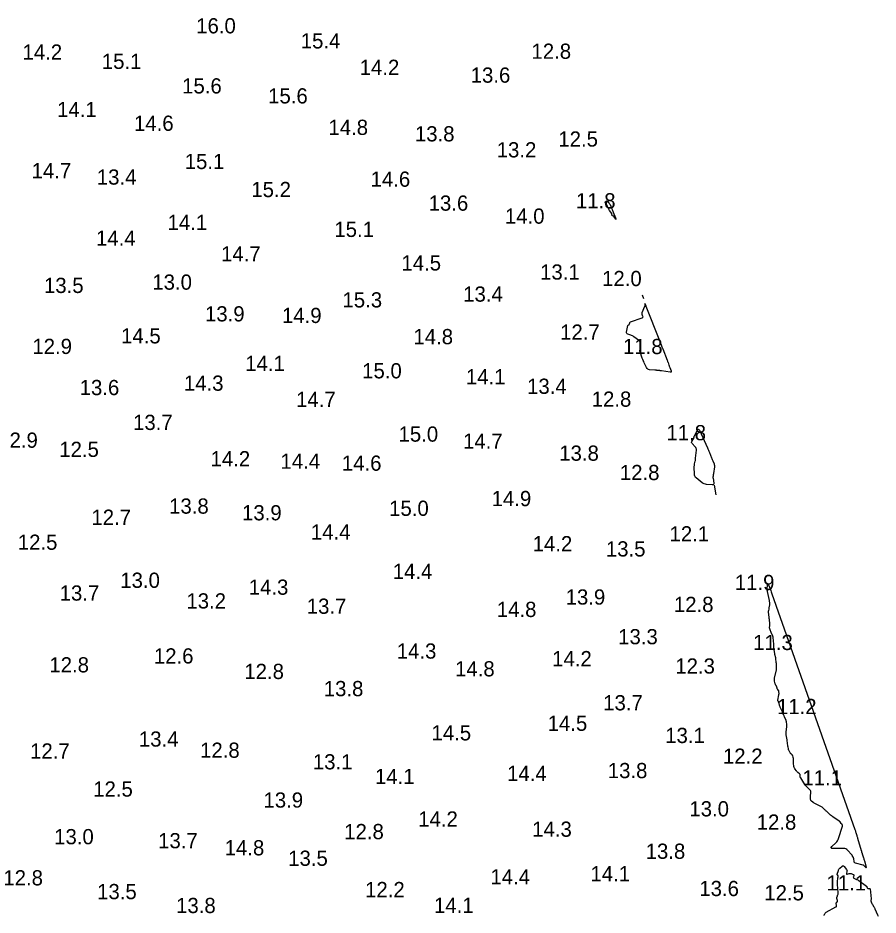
# Model space of a CAD drawing. Extents: x 815352 to 820877, y 582403 to 597439.
# Drawn here: x 820075.8 to 820358.4, y 592238.6 to 592533.3 of the extents above; entities that cross this region are included whole.
import ezdxf

# ---------------------------------------------------------------- set-up
doc = ezdxf.new("R2010")
doc.units = 0
doc.layers.add('V-CONT-EL12', color=7, linetype='Continuous')
doc.layers.add('V-TOPO-SOUN', color=7, linetype='Continuous')

msp = doc.modelspace()

# ---------------------------------------------------------------- linework, layer by layer
at = {"layer": 'V-CONT-EL12'}
for points in [[(820271.7, 592468.08), (820271.65, 592468.13), (820271.58, 592468.17), (820271.5, 592468.2), (820271.17, 592468.29), (820271.1, 592468.32), (820271.05, 592468.36), (820271.02, 592468.41), (820271, 592468.48), (820270.98, 592468.79), (820270.97, 592468.87), (820270.95, 592468.94), (820270.92, 592469.01), (820270.88, 592469.08), (820270.18, 592470.1), (820270.06, 592470.29), (820269.94, 592470.48), (820269.83, 592470.68), (820269.73, 592470.88), (820269.24, 592471.9), (820269.19, 592472), (820269.14, 592472.1), (820269.09, 592472.2), (820269.04, 592472.29), (820268.77, 592472.77), (820268.75, 592472.82), (820268.75, 592472.86), (820268.77, 592472.9), (820268.8, 592472.93), (820268.98, 592473.08), (820269.01, 592473.11), (820269.04, 592473.13), (820269.08, 592473.15), (820269.11, 592473.16), (820269.25, 592473.22), (820269.28, 592473.23), (820269.31, 592473.23), (820269.34, 592473.22), (820269.37, 592473.19), (820269.98, 592472.54), (820270.09, 592472.42), (820270.18, 592472.29), (820270.26, 592472.16), (820270.33, 592472.01), (820270.91, 592470.65), (820271.02, 592470.37), (820271.14, 592470.1), (820271.25, 592469.82), (820271.37, 592469.54), (820272.15, 592467.61), (820272.17, 592467.56), (820272.19, 592467.51), (820272.2, 592467.46), (820272.22, 592467.41), (820272.27, 592467.21), (820272.28, 592467.17), (820272.28, 592467.16), (820272.27, 592467.17), (820272.25, 592467.2), (820271.75, 592468.01)], [(820285.57, 592417.55), (820285.39, 592417.57), (820285.21, 592417.59), (820285.03, 592417.6), (820283.35, 592417.76), (820283.03, 592417.83), (820282.77, 592417.97), (820282.54, 592418.17), (820282.37, 592418.44), (820281.59, 592420.05), (820281.41, 592420.42), (820281.25, 592420.79), (820281.09, 592421.16), (820280.95, 592421.54), (820280.19, 592423.62), (820280.16, 592423.73), (820280.14, 592423.83), (820280.14, 592423.94), (820280.16, 592424.04), (820280.26, 592424.47), (820280.28, 592424.58), (820280.3, 592424.69), (820280.3, 592424.8), (820280.3, 592424.91), (820280.23, 592426.48), (820280.19, 592426.77), (820280.1, 592427.02), (820279.94, 592427.24), (820279.73, 592427.43), (820278.11, 592428.61), (820277.89, 592428.75), (820277.67, 592428.88), (820277.43, 592428.99), (820277.18, 592429.07), (820276.16, 592429.38), (820275.94, 592429.49), (820275.81, 592429.63), (820275.74, 592429.82), (820275.76, 592430.06), (820276.24, 592432.26), (820276.25, 592432.3), (820276.27, 592432.34), (820276.3, 592432.36), (820276.34, 592432.39), (820276.51, 592432.46), (820276.55, 592432.48), (820276.59, 592432.51), (820276.61, 592432.54), (820276.63, 592432.58), (820276.81, 592433.21), (820276.86, 592433.32), (820276.92, 592433.41), (820277.01, 592433.47), (820277.11, 592433.52), (820280.93, 592434.81), (820281.07, 592434.88), (820281.15, 592434.97), (820281.17, 592435.1), (820281.14, 592435.25), (820280.91, 592435.91), (820280.87, 592436.07), (820280.86, 592436.24), (820280.88, 592436.4), (820280.93, 592436.56), (820281.76, 592438.59), (820281.83, 592438.82), (820281.87, 592439.06), (820281.86, 592439.31), (820281.81, 592439.55), (820281.88, 592439.31), (820281.96, 592439.06), (820282.05, 592438.82), (820282.14, 592438.58), (820286.59, 592427.35), (820286.86, 592426.67), (820287.13, 592425.98), (820287.4, 592425.29), (820287.67, 592424.6), (820289.11, 592420.85), (820289.18, 592420.66), (820289.25, 592420.46), (820289.32, 592420.27), (820289.39, 592420.07), (820289.66, 592419.28), (820289.73, 592419.09), (820289.8, 592418.89), (820289.87, 592418.7), (820289.94, 592418.5), (820290.38, 592417.36), (820290.44, 592417.14), (820290.4, 592417), (820290.26, 592416.93), (820290.04, 592416.94), (820287.2, 592417.38), (820287.02, 592417.41), (820286.84, 592417.43), (820286.66, 592417.45), (820286.48, 592417.47), (820285.75, 592417.54)], [(820304.15, 592382.53), (820304.15, 592382.4), (820304.15, 592382.27), (820304.17, 592382.15), (820304.42, 592380.5), (820304.43, 592380.23), (820304.34, 592380.04), (820304.15, 592379.93), (820303.88, 592379.92), (820302.08, 592380.04), (820301.69, 592380.1), (820301.31, 592380.21), (820300.96, 592380.38), (820300.63, 592380.61), (820298.58, 592382.24), (820298.5, 592382.3), (820298.44, 592382.37), (820298.38, 592382.45), (820298.34, 592382.54), (820298.17, 592382.91), (820298.14, 592383), (820298.11, 592383.09), (820298.09, 592383.19), (820298.09, 592383.29), (820298.03, 592385.86), (820298.03, 592386.09), (820298.05, 592386.33), (820298.08, 592386.56), (820298.12, 592386.79), (820298.32, 592387.71), (820298.37, 592387.94), (820298.41, 592388.17), (820298.44, 592388.4), (820298.47, 592388.64), (820298.74, 592391.29), (820298.74, 592391.6), (820298.68, 592391.9), (820298.55, 592392.17), (820298.36, 592392.41), (820297.27, 592393.54), (820297.17, 592393.69), (820297.12, 592393.84), (820297.14, 592394), (820297.22, 592394.17), (820297.79, 592395.04), (820297.83, 592395.11), (820297.87, 592395.19), (820297.89, 592395.26), (820297.9, 592395.34), (820297.95, 592395.67), (820297.96, 592395.76), (820297.98, 592395.84), (820298.01, 592395.91), (820298.05, 592395.99), (820299.02, 592397.89), (820299.19, 592398.14), (820299.36, 592398.23), (820299.53, 592398.14), (820299.69, 592397.87), (820302.33, 592392.11), (820302.49, 592391.74), (820302.66, 592391.36), (820302.81, 592390.98), (820302.96, 592390.59), (820303.66, 592388.77), (820303.76, 592388.53), (820303.86, 592388.28), (820303.96, 592388.03), (820304.07, 592387.79), (820304.5, 592386.82), (820304.59, 592386.57), (820304.65, 592386.32), (820304.66, 592386.06), (820304.64, 592385.8), (820304.33, 592383.66), (820304.31, 592383.54), (820304.29, 592383.41), (820304.27, 592383.28), (820304.25, 592383.16), (820304.17, 592382.65)], [(820354.54, 592254.15), (820354.53, 592254.1), (820354.48, 592254.11), (820354.39, 592254.2), (820353.98, 592254.67), (820353.87, 592254.77), (820353.75, 592254.86), (820353.61, 592254.93), (820353.47, 592254.98), (820350.96, 592255.65), (820350.79, 592255.72), (820350.67, 592255.83), (820350.58, 592255.96), (820350.54, 592256.14), (820350.42, 592257.05), (820350.4, 592257.16), (820350.37, 592257.28), (820350.33, 592257.39), (820350.27, 592257.5), (820350.03, 592257.93), (820349.97, 592258.03), (820349.9, 592258.13), (820349.83, 592258.23), (820349.75, 592258.32), (820348.37, 592259.9), (820348.09, 592260.16), (820347.79, 592260.34), (820347.45, 592260.45), (820347.07, 592260.48), (820343.5, 592260.46), (820343.15, 592260.49), (820342.99, 592260.61), (820343.03, 592260.8), (820343.25, 592261.06), (820344.53, 592262.29), (820344.83, 592262.62), (820345.08, 592262.97), (820345.28, 592263.35), (820345.44, 592263.76), (820346.69, 592267.73), (820346.71, 592267.8), (820346.72, 592267.86), (820346.71, 592267.93), (820346.7, 592267.99), (820346.63, 592268.29), (820346.61, 592268.34), (820346.59, 592268.38), (820346.56, 592268.41), (820346.53, 592268.44), (820346.37, 592268.55), (820346.33, 592268.58), (820346.3, 592268.61), (820346.27, 592268.64), (820346.24, 592268.68), (820345.93, 592269.16), (820345.87, 592269.24), (820345.79, 592269.32), (820345.71, 592269.4), (820345.63, 592269.46), (820343.56, 592270.83), (820343.3, 592271.01), (820343.06, 592271.2), (820342.81, 592271.4), (820342.58, 592271.6), (820341.51, 592272.59), (820341.36, 592272.74), (820341.2, 592272.88), (820341.05, 592273.03), (820340.9, 592273.17), (820340.29, 592273.76), (820340.14, 592273.91), (820339.97, 592274.03), (820339.8, 592274.15), (820339.61, 592274.25), (820337.45, 592275.35), (820337.33, 592275.42), (820337.2, 592275.5), (820337.08, 592275.58), (820336.96, 592275.67), (820336.5, 592276.03), (820336.4, 592276.13), (820336.32, 592276.23), (820336.27, 592276.35), (820336.24, 592276.49), (820336.17, 592277.05), (820336.15, 592277.19), (820336.15, 592277.33), (820336.15, 592277.47), (820336.17, 592277.61), (820336.33, 592278.84), (820336.33, 592279.08), (820336.28, 592279.3), (820336.18, 592279.51), (820336.02, 592279.69), (820335.08, 592280.58), (820334.87, 592280.79), (820334.67, 592281.01), (820334.49, 592281.25), (820334.32, 592281.5), (820332.97, 592283.61), (820332.91, 592283.71), (820332.87, 592283.82), (820332.84, 592283.93), (820332.83, 592284.04), (820332.81, 592284.52), (820332.8, 592284.64), (820332.76, 592284.74), (820332.7, 592284.84), (820332.63, 592284.92), (820332.08, 592285.43), (820331.96, 592285.55), (820331.84, 592285.67), (820331.74, 592285.79), (820331.63, 592285.92), (820331.1, 592286.6), (820331.05, 592286.66), (820331.02, 592286.72), (820330.98, 592286.78), (820330.95, 592286.84), (820330.83, 592287.09), (820330.81, 592287.15), (820330.79, 592287.22), (820330.77, 592287.29), (820330.76, 592287.35), (820330.63, 592288.48), (820330.61, 592288.65), (820330.59, 592288.83), (820330.58, 592289), (820330.58, 592289.18), (820330.56, 592290.01), (820330.56, 592290.12), (820330.54, 592290.22), (820330.52, 592290.33), (820330.5, 592290.44), (820330.37, 592290.86), (820330.34, 592290.96), (820330.29, 592291.05), (820330.22, 592291.13), (820330.14, 592291.2), (820329.8, 592291.49), (820329.72, 592291.56), (820329.65, 592291.64), (820329.59, 592291.73), (820329.54, 592291.83), (820329.06, 592292.8), (820329.01, 592292.91), (820328.97, 592293.02), (820328.94, 592293.14), (820328.92, 592293.25), (820328.84, 592293.73), (820328.82, 592293.85), (820328.8, 592293.97), (820328.79, 592294.09), (820328.77, 592294.21), (820328.56, 592295.88), (820328.53, 592296.09), (820328.5, 592296.29), (820328.46, 592296.5), (820328.42, 592296.71), (820328.19, 592297.79), (820328.18, 592297.86), (820328.17, 592297.94), (820328.17, 592298.01), (820328.17, 592298.08), (820328.2, 592298.38), (820328.2, 592298.45), (820328.21, 592298.53), (820328.21, 592298.6), (820328.22, 592298.67), (820328.38, 592300.48), (820328.39, 592300.65), (820328.39, 592300.83), (820328.38, 592301), (820328.37, 592301.17), (820328.28, 592302.08), (820328.27, 592302.14), (820328.26, 592302.21), (820328.25, 592302.27), (820328.23, 592302.34), (820328.17, 592302.59), (820328.15, 592302.66), (820328.13, 592302.72), (820328.1, 592302.78), (820328.08, 592302.84), (820327.7, 592303.6), (820327.62, 592303.74), (820327.56, 592303.89), (820327.49, 592304.04), (820327.43, 592304.19), (820327.04, 592305.18), (820326.96, 592305.39), (820326.87, 592305.59), (820326.77, 592305.79), (820326.68, 592306), (820326.25, 592306.87), (820326.18, 592307.03), (820326.11, 592307.21), (820326.05, 592307.38), (820326, 592307.56), (820325.75, 592308.51), (820325.73, 592308.57), (820325.71, 592308.64), (820325.68, 592308.7), (820325.65, 592308.76), (820325.51, 592308.98), (820325.48, 592309.04), (820325.46, 592309.1), (820325.46, 592309.17), (820325.46, 592309.23), (820325.81, 592310.91), (820325.83, 592311.03), (820325.84, 592311.15), (820325.85, 592311.27), (820325.85, 592311.39), (820325.84, 592311.89), (820325.83, 592312), (820325.8, 592312.11), (820325.76, 592312.21), (820325.7, 592312.31), (820325.42, 592312.68), (820325.35, 592312.77), (820325.29, 592312.87), (820325.24, 592312.97), (820325.2, 592313.08), (820324.97, 592313.79), (820324.95, 592313.85), (820324.92, 592313.91), (820324.89, 592313.97), (820324.86, 592314.03), (820324.73, 592314.26), (820324.7, 592314.32), (820324.67, 592314.38), (820324.65, 592314.44), (820324.63, 592314.5), (820324.36, 592315.41), (820324.34, 592315.49), (820324.33, 592315.57), (820324.32, 592315.66), (820324.33, 592315.74), (820324.36, 592316.09), (820324.37, 592316.17), (820324.38, 592316.26), (820324.39, 592316.34), (820324.41, 592316.42), (820324.97, 592319.1), (820324.99, 592319.23), (820325.01, 592319.36), (820325.03, 592319.49), (820325.03, 592319.62), (820325.06, 592320.16), (820325.06, 592320.28), (820325.06, 592320.4), (820325.06, 592320.51), (820325.05, 592320.63), (820325, 592321.1), (820324.98, 592321.21), (820324.97, 592321.33), (820324.96, 592321.45), (820324.94, 592321.56), (820324.8, 592322.89), (820324.78, 592323.03), (820324.75, 592323.16), (820324.73, 592323.3), (820324.69, 592323.43), (820324.54, 592323.97), (820324.51, 592324.1), (820324.48, 592324.24), (820324.45, 592324.37), (820324.43, 592324.51), (820324.2, 592326.38), (820324.18, 592326.48), (820324.17, 592326.58), (820324.17, 592326.68), (820324.16, 592326.78), (820324.14, 592327.18), (820324.13, 592327.28), (820324.12, 592327.38), (820324.12, 592327.48), (820324.11, 592327.57), (820323.98, 592329.79), (820323.97, 592329.83), (820323.97, 592329.87), (820323.95, 592329.91), (820323.94, 592329.95), (820323.88, 592330.1), (820323.86, 592330.14), (820323.84, 592330.18), (820323.83, 592330.22), (820323.81, 592330.26), (820323.58, 592330.75), (820323.54, 592330.84), (820323.5, 592330.93), (820323.46, 592331.03), (820323.42, 592331.13), (820322.84, 592332.59), (820322.8, 592332.71), (820322.77, 592332.84), (820322.76, 592332.96), (820322.76, 592333.09), (820322.81, 592333.62), (820322.82, 592333.75), (820322.82, 592333.88), (820322.82, 592334.01), (820322.81, 592334.14), (820322.67, 592335.8), (820322.67, 592335.84), (820322.66, 592335.89), (820322.65, 592335.94), (820322.64, 592335.98), (820322.59, 592336.17), (820322.58, 592336.21), (820322.57, 592336.26), (820322.57, 592336.31), (820322.56, 592336.35), (820322.44, 592338.21), (820322.43, 592338.33), (820322.44, 592338.44), (820322.45, 592338.54), (820322.47, 592338.65), (820322.58, 592339.09), (820322.6, 592339.2), (820322.62, 592339.31), (820322.64, 592339.41), (820322.66, 592339.53), (820322.79, 592340.51), (820322.8, 592340.66), (820322.81, 592340.82), (820322.81, 592340.97), (820322.79, 592341.13), (820322.73, 592341.75), (820322.71, 592341.9), (820322.68, 592342.06), (820322.66, 592342.21), (820322.62, 592342.36), (820322.13, 592344.39), (820322.06, 592344.71), (820322.02, 592345.03), (820322, 592345.36), (820322.01, 592345.69), (820322.1, 592346.99), (820322.13, 592347.24), (820322.19, 592347.33), (820322.28, 592347.27), (820322.39, 592347.04), (820323, 592345.53), (820323.14, 592345.18), (820323.28, 592344.82), (820323.41, 592344.46), (820323.54, 592344.1), (820350.77, 592266.67), (820350.85, 592266.44), (820350.93, 592266.2), (820351.01, 592265.96), (820351.09, 592265.72), (820351.38, 592264.76), (820351.46, 592264.52), (820351.53, 592264.28), (820351.6, 592264.04), (820351.68, 592263.8), (820352.89, 592259.74), (820352.92, 592259.65), (820352.94, 592259.56), (820352.97, 592259.47), (820352.99, 592259.38), (820353.09, 592259.02), (820353.11, 592258.93), (820353.14, 592258.84), (820353.16, 592258.75), (820353.19, 592258.66), (820353.6, 592257.38), (820353.68, 592257.14), (820353.75, 592256.9), (820353.82, 592256.65), (820353.89, 592256.41), (820354.51, 592254.26)]]:
    msp.add_lwpolyline(points, close=True, dxfattribs=at)
for points in [[(820281.39, 592441.03), (820281.06, 592442.24)], [(820304.52, 592379.87), (820305.05, 592376.66)], [(820340.66, 592238.47), (820340.71, 592238.59), (820340.76, 592238.7), (820341, 592239.15), (820341.07, 592239.26), (820341.15, 592239.35), (820341.24, 592239.43), (820341.34, 592239.5), (820344.51, 592241.23), (820344.62, 592241.31), (820344.69, 592241.41), (820344.73, 592241.53), (820344.72, 592241.67), (820344.59, 592242.51), (820344.59, 592242.53), (820344.59, 592242.55), (820344.6, 592242.56), (820344.62, 592242.57), (820344.7, 592242.59), (820344.72, 592242.6), (820344.74, 592242.61), (820344.75, 592242.62), (820344.76, 592242.63), (820345.02, 592243.01), (820345.06, 592243.07), (820345.09, 592243.15), (820345.09, 592243.22), (820345.08, 592243.3), (820344.88, 592243.99), (820344.86, 592244.13), (820344.85, 592244.27), (820344.87, 592244.41), (820344.91, 592244.54), (820345.19, 592245.29), (820345.25, 592245.47), (820345.28, 592245.64), (820345.3, 592245.82), (820345.29, 592246), (820345.1, 592248.56), (820345.09, 592248.79), (820345.08, 592249.03), (820345.09, 592249.27), (820345.1, 592249.5), (820345.21, 592250.81), (820345.22, 592250.86), (820345.22, 592250.92), (820345.23, 592250.97), (820345.24, 592251.03), (820345.29, 592251.25), (820345.29, 592251.3), (820345.29, 592251.35), (820345.27, 592251.4), (820345.24, 592251.45), (820345.02, 592251.74), (820344.98, 592251.81), (820344.95, 592251.87), (820344.95, 592251.95), (820344.97, 592252.02), (820345.35, 592253.24), (820345.44, 592253.45), (820345.55, 592253.65), (820345.69, 592253.83), (820345.85, 592253.99), (820346.56, 592254.61), (820346.73, 592254.73), (820346.9, 592254.75), (820347.06, 592254.7), (820347.21, 592254.56), (820348.04, 592253.51), (820348.13, 592253.37), (820348.18, 592253.23), (820348.2, 592253.07), (820348.18, 592252.91), (820348.03, 592252.24), (820348.02, 592252.1), (820348.06, 592252.02), (820348.14, 592251.99), (820348.28, 592252.01), (820348.92, 592252.21), (820349.08, 592252.24), (820349.24, 592252.25), (820349.39, 592252.23), (820349.55, 592252.19), (820350.23, 592251.94), (820350.33, 592251.89), (820350.4, 592251.81), (820350.42, 592251.71), (820350.41, 592251.6), (820350.27, 592251.09), (820350.25, 592250.97), (820350.27, 592250.87), (820350.34, 592250.78), (820350.44, 592250.72), (820351.33, 592250.3), (820351.51, 592250.2), (820351.69, 592250.1), (820351.87, 592249.99), (820352.04, 592249.88), (820354.62, 592248.03), (820354.65, 592248), (820354.67, 592247.97), (820354.69, 592247.93), (820354.7, 592247.89), (820354.72, 592247.71), (820354.73, 592247.66), (820354.74, 592247.62), (820354.76, 592247.59), (820354.79, 592247.55), (820354.9, 592247.42), (820354.93, 592247.39), (820354.96, 592247.37), (820355, 592247.35), (820355.05, 592247.35), (820355.54, 592247.34), (820355.63, 592247.32), (820355.69, 592247.29), (820355.73, 592247.23), (820355.75, 592247.14), (820356.1, 592243.93), (820356.11, 592243.86), (820356.1, 592243.8), (820356.09, 592243.74), (820356.08, 592243.68), (820356, 592243.44), (820355.98, 592243.38), (820355.98, 592243.32), (820355.99, 592243.26), (820356.01, 592243.2), (820356.26, 592242.57), (820356.32, 592242.44), (820356.38, 592242.32), (820356.44, 592242.2), (820356.51, 592242.09), (820356.99, 592241.3), (820357.09, 592241.12), (820357.19, 592240.95), (820357.28, 592240.77), (820357.36, 592240.59), (820358.22, 592238.62), (820358.38, 592238.23)]]:
    msp.add_lwpolyline(points, dxfattribs=at)

# ---------------------------------------------------------------- texts
at = {"layer": 'V-TOPO-SOUN'}
for s, p in [('16.0 ', (820134.4, 592528.26)), ('15.4 ', (820168.75, 592523.31)), ('12.8 ', (820244.54, 592519.9)), ('14.2 ', (820077.35, 592519.63)), ('15.1 ', (820103.4, 592516.58)), ('14.2 ', (820188.11, 592514.61)), ('13.6 ', (820224.57, 592512.06)), ('15.6 ', (820129.78, 592508.51)), ('15.6 ', (820158.03, 592505.23)), ('14.1 ', (820088.7, 592500.74)), ('14.6 ', (820113.97, 592496.24)), ('14.8 ', (820177.84, 592494.9)), ('13.8 ', (820206.25, 592492.76)), ('12.5 ', (820253.36, 592491.06)), ('13.2 ', (820233.12, 592487.51)), ('15.1 ', (820130.63, 592483.68)), ('14.7 ', (820080.33, 592480.63)), ('13.4 ', (820101.76, 592478.56)), ('14.6 ', (820191.69, 592477.87)), ('15.2 ', (820152.51, 592474.46)), ('13.6 ', (820210.76, 592470)), ('11.8 ', (820259.14, 592470.75)), ('14.0 ', (820235.81, 592465.73)), ('14.1 ', (820124.99, 592463.66)), ('15.1 ', (820179.78, 592461.37)), ('14.4 ', (820101.49, 592458.48)), ('14.7 ', (820142.57, 592453.33)), ('14.5 ', (820201.82, 592450.34)), ('13.1 ', (820247.37, 592447.36)), ('13.0 ', (820119.99, 592444.04)), ('12.0 ', (820267.73, 592445.22)), ('13.5 ', (820084.4, 592442.96)), ('15.3 ', (820182.46, 592438.2)), ('13.4 ', (820222.1, 592440.11)), ('13.9 ', (820137.29, 592433.61)), ('14.9 ', (820162.58, 592433.09)), ('14.5 ', (820109.73, 592426.39)), ('14.8 ', (820205.76, 592426.13)), ('12.7 ', (820253.95, 592427.61)), ('12.9 ', (820080.59, 592422.92)), ('11.8 ', (820274.59, 592422.88)), ('14.1 ', (820150.51, 592417.34)), ('15.0 ', (820188.92, 592414.91)), ('14.3 ', (820130.36, 592410.84)), ('14.1 ', (820222.99, 592412.94)), ('13.6 ', (820096.12, 592409.4)), ('13.4 ', (820243.09, 592409.82)), ('14.7 ', (820167.21, 592405.49)), ('12.8 ', (820264.32, 592405.59)), ('13.7 ', (820113.66, 592397.95)), ('15.0 ', (820200.87, 592394.11)), ('11.8 ', (820288.86, 592394.57)), ('12.9 ', (820069.37, 592392.11)), ('14.7 ', (820222.06, 592391.78)), ('12.5 ', (820089.42, 592389.09)), ('13.8 ', (820253.66, 592387.84)), ('14.2 ', (820139.12, 592386.01)), ('14.4 ', (820162.09, 592385.19)), ('14.6 ', (820182.25, 592384.56)), ('12.8 ', (820273.57, 592381.48)), ('14.9 ', (820231.45, 592372.92)), ('13.8 ', (820125.51, 592370.45)), ('15.0 ', (820197.78, 592369.73)), ('12.7 ', (820099.98, 592366.78)), ('13.9 ', (820149.46, 592368.26)), ('14.4 ', (820172.06, 592361.96)), ('12.1 ', (820289.88, 592361.33)), ('12.5 ', (820075.8, 592358.58)), ('14.2 ', (820244.93, 592358.09)), ('13.5 ', (820268.98, 592356.38)), ('14.4 ', (820198.97, 592349)), ('13.0 ', (820109.46, 592346.08)), ('14.3 ', (820151.66, 592343.81)), ('11.9 ', (820311.33, 592345.36)), ('13.7 ', (820089.55, 592341.88)), ('13.9 ', (820255.76, 592340.57)), ('13.2 ', (820131.18, 592339.29)), ('13.7 ', (820170.72, 592337.55)), ('12.8 ', (820291.32, 592338.14)), ('14.8 ', (820233.15, 592336.5)), ('13.3 ', (820273.01, 592327.54)), ('11.3 ', (820317.37, 592325.64)), ('14.3 ', (820200.28, 592322.82)), ('12.6 ', (820120.5, 592321.21)), ('14.2 ', (820251.33, 592320.32)), ('12.8 ', (820086.17, 592318.29)), ('14.8 ', (820219.44, 592316.98)), ('12.3 ', (820291.78, 592317.9)), ('12.8 ', (820150.21, 592316.12)), ('13.8 ', (820176.3, 592310.48)), ('13.7 ', (820268.09, 592305.83)), ('11.2 ', (820325.18, 592304.58)), ('14.5 ', (820249.85, 592299.1)), ('14.5 ', (820211.7, 592295.95)), ('13.4 ', (820115.57, 592293.91)), ('13.1 ', (820288.47, 592295.09)), ('12.7 ', (820079.84, 592289.98)), ('12.8 ', (820135.68, 592290.24)), ('12.2 ', (820307.43, 592288.27)), ('13.1 ', (820172.73, 592286.43)), ('14.1 ', (820193.13, 592281.61)), ('14.4 ', (820236.53, 592282.63)), ('13.8 ', (820269.6, 592283.55)), ('11.1 ', (820333.52, 592281.15)), ('12.5 ', (820100.57, 592277.48)), ('13.9 ', (820156.51, 592273.87)), ('13.0 ', (820296.4, 592270.98)), ('14.2 ', (820207.33, 592267.63)), ('12.8 ', (820318.52, 592266.62)), ('12.8 ', (820183.02, 592263.5)), ('14.3 ', (820244.77, 592264.29)), ('13.0 ', (820087.74, 592261.83)), ('13.7 ', (820121.9, 592260.51)), ('14.8 ', (820143.75, 592258.18)), ('13.5 ', (820164.62, 592254.74)), ('13.8 ', (820282.04, 592257.04)), ('14.1 ', (820263.9, 592249.65)), ('12.8 ', (820071.05, 592248.31)), ('14.4 ', (820231.05, 592248.64)), ('11.1 ', (820341.46, 592246.64)), ('13.5 ', (820101.85, 592243.78)), ('12.2 ', (820189.88, 592244.44)), ('13.6 ', (820299.67, 592244.8)), ('12.5 ', (820321.01, 592243.39)), ('13.8 ', (820127.8, 592239.22)), ('14.1 ', (820212.52, 592239.29))]:
    msp.add_text(s, height=5, dxfattribs=at).set_placement(p)

doc.saveas('drawing.dxf')
